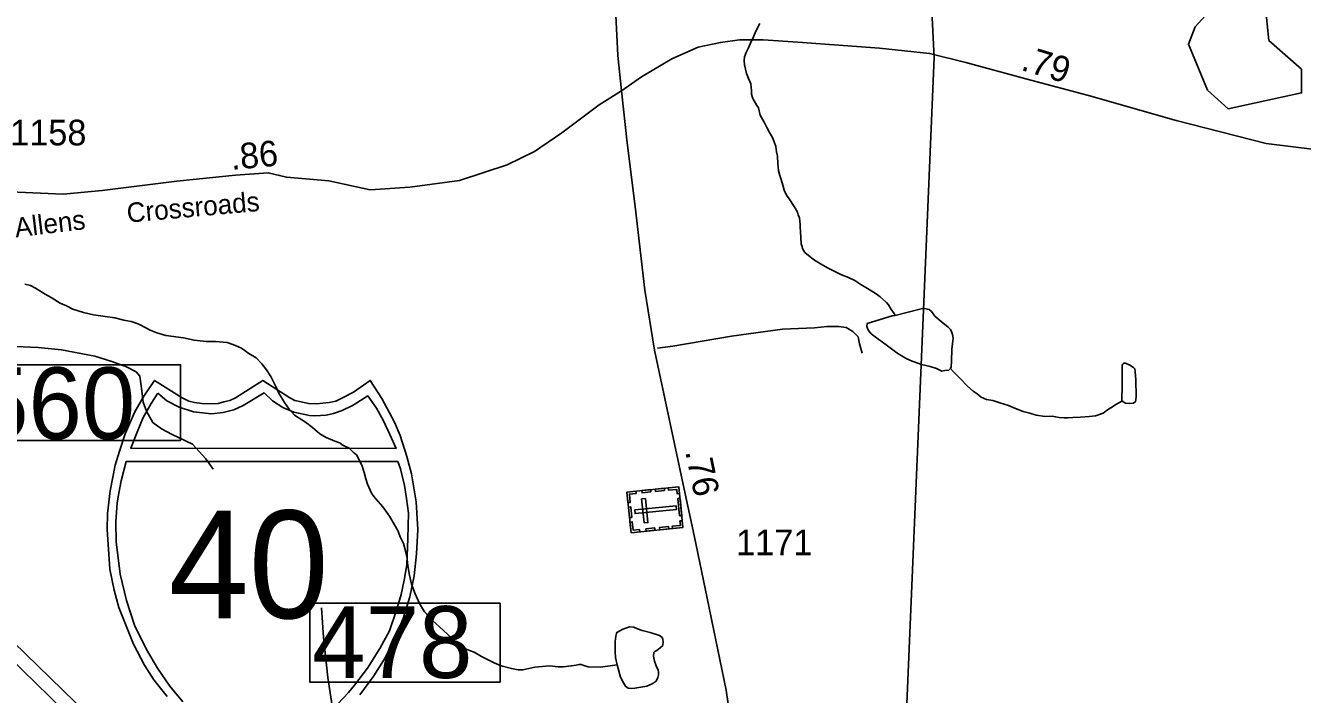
# Model space of a CAD drawing. Extents: x 2082433 to 2279600, y 546599 to 755198.
# Drawn here: x 2146372 to 2152600, y 593623 to 596883 of the extents above; entities that cross this region are included whole.
import ezdxf

# ---------------------------------------------------------------- set-up
doc = ezdxf.new("R2010")
doc.units = 0
for name, color, linetype in [('Exist Boundary Political Fire Districts', 7, 'Continuous'), ('Exist Cultural Cemetery CELL', 7, 'Continuous'), ('Exist Hydrographic Misc Water Feature', 7, 'Continuous'), ('Exist Hydrographic Pond Under 1500 Sq Ft', 7, 'Continuous'), ('Exist Road Non-System Type 51', 7, 'Continuous'), ('Exist Road Primary Interstate Divided Center Attributed', 7, 'Continuous'), ('Exist Road Primary Interstate Shield CELL', 7, 'Continuous'), ('Exist Road Primary Interstate Shield Number Label', 7, 'Continuous'), ('Exist Road Primary Interstate Structure Ovrhead Sign CELL', 7, 'Continuous'), ('Exist Road Secondary Mileage Hundredths English Label', 7, 'Continuous'), ('Exist Road Secondary Structure Standard Bridge Number Label', 7, 'Continuous'), ('Exist Road Secondary Type 51 Attributed', 7, 'Continuous'), ('Exist Road Secondary Type 51 Label', 7, 'Continuous'), ('Exist Road Secondary Type 51 Number Label', 7, 'Continuous')]:
    doc.layers.add(name, color=color, linetype=linetype)

msp = doc.modelspace()

# ---------------------------------------------------------------- linework, layer by layer
at = {"layer": 'Exist Boundary Political Fire Districts'}
msp.add_lwpolyline([(2151346, 601782.1), (2150536.8, 601359.3), (2150575.6, 601269.6), (2150804, 596727.4), (2150538.7, 590463.1), (2150181.1, 589645.7), (2149537.2, 589006.2), (2148987.7, 588267)], dxfattribs=at)
at = {"layer": 'Exist Cultural Cemetery CELL'}
for points in [[(2149325.5, 594411), (2149305.6, 594609.1), (2149558.9, 594634.5), (2149578.9, 594436.5)], [(2149348.7, 594613.5), (2149349.9, 594602.2), (2149317.8, 594599), (2149321.9, 594558.6), (2149310.8, 594557.5), (2149305.6, 594609.1)], [(2149422.6, 594609.4), (2149379.5, 594605.1), (2149378.4, 594616.4), (2149421.4, 594620.8)], [(2149488.2, 594616), (2149445.1, 594611.7), (2149443.9, 594623), (2149487, 594627.3)], [(2149562.3, 594601.6), (2149550.8, 594600.4), (2149548.6, 594622.3), (2149508.4, 594618.3), (2149507.3, 594629.3), (2149558.9, 594634.5)], [(2149318.1, 594484.7), (2149312.9, 594536.2), (2149324.3, 594537.4), (2149329.5, 594485.8)], [(2149343.8, 594522.4), (2149345.6, 594503.8), (2149547.4, 594524.1), (2149545.5, 594542.7)], [(2149389.2, 594458.4), (2149407.7, 594460.3), (2149396, 594577.4), (2149377.4, 594575.5)], [(2149561.7, 594492.5), (2149553.2, 594576.9), (2149564.5, 594578), (2149573, 594493.6)], [(2149368.6, 594415.3), (2149367.5, 594426.6), (2149335.5, 594423.4), (2149331.4, 594463.7), (2149320.3, 594462.6), (2149325.5, 594411)], [(2149575.5, 594469.4), (2149564.1, 594468.2), (2149566.3, 594446.3), (2149526.1, 594442.3), (2149527.2, 594431.2), (2149578.8, 594436.4)], [(2149442.4, 594422.7), (2149399.3, 594418.4), (2149398.2, 594429.7), (2149441.3, 594434)], [(2149509.3, 594429.4), (2149466.2, 594425.1), (2149465.1, 594436.4), (2149508.1, 594440.8)]]:
    msp.add_lwpolyline(points, close=True, dxfattribs=at)
at = {"layer": 'Exist Hydrographic Misc Water Feature'}
for points in [[(2150613.9, 595469.7), (2150609.2, 595479.8), (2150593.4, 595501.6), (2150581.3, 595521.3), (2150571.5, 595533.3), (2150541.1, 595561), (2150521, 595575), (2150487.2, 595596.7), (2150447, 595620.7), (2150416.7, 595640.6), (2150386.7, 595654.5), (2150352.9, 595668.2), (2150322.6, 595682.1), (2150286.3, 595699.7), (2150250.4, 595721.4), (2150216.1, 595743.1), (2150173.9, 595777.1), (2150164, 595792.8), (2150157.9, 595808.8), (2150155.6, 595818.8), (2150154, 595849.1), (2150151.3, 595903), (2150151.3, 595912.7), (2150149.3, 595928.9), (2150147.4, 595945), (2150141.1, 595960.9), (2150137.2, 595972.9), (2150121, 596000.5), (2150096.6, 596038.6), (2150084.3, 596056.3), (2150072.6, 596080.4), (2150066.4, 596104.5), (2150057.8, 596132.5), (2150051.9, 596152.1), (2150045.5, 596176.1), (2150042, 596208.3), (2150039.4, 596246), (2150035.5, 596268.1), (2150031.2, 596293.9), (2150023, 596315.8), (2150015.2, 596338.1), (2150000.8, 596361.7), (2149988.7, 596385.8), (2149974.8, 596411.5), (2149956.1, 596445.6), (2149946.5, 596481.5), (2149939.9, 596493.4), (2149926.2, 596515.4), (2149920, 596527.2), (2149915.7, 596537.2), (2149913.5, 596549.3), (2149913.5, 596567.2), (2149911.6, 596583.2), (2149909.6, 596599.4), (2149899.3, 596625.2), (2149889.3, 596649.1), (2149879, 596691.2), (2149877, 596713), (2149878.8, 596731), (2149886.8, 596751.2), (2149898.5, 596775), (2149908.6, 596797.1), (2149922.5, 596827.4), (2149934, 596855.2), (2149953.9, 596893.6)], [(2149257.7, 593766.7), (2149175.9, 593755.1), (2149116.6, 593756.4), (2149100.6, 593762.1), (2149082.4, 593768), (2149070.5, 593768.2), (2149058.2, 593766), (2149034.2, 593761.9), (2148996.5, 593757.9), (2148970.6, 593757.8), (2148928.6, 593761.3), (2148892.7, 593759.4), (2148856.6, 593755.1), (2148798.6, 593742.9), (2148774.8, 593742.8), (2148742.4, 593748.5), (2148693, 593762.4), (2148658.8, 593776.1), (2148596.4, 593807.9), (2148560.7, 593827.9), (2148524.2, 593841.5), (2148490.2, 593863.7), (2148478.3, 593871.6), (2148452.3, 593897.4), (2148410.2, 593935), (2148357.7, 593982.7), (2148317.6, 594024.8), (2148293.6, 594066.6), (2148273.1, 594112.7), (2148255.2, 594160.4), (2148245, 594204.1), (2148236.6, 594250.4), (2148232.3, 594296), (2148222.4, 594334), (2148216.3, 594358.1), (2148200.3, 594390.1), (2148187.8, 594422), (2148172.2, 594449.9), (2148147.6, 594491.8), (2148115.4, 594537.6), (2148081.5, 594575.5), (2148071.3, 594587.3), (2148059, 594603.3), (2148040.9, 594647.4), (2148032.9, 594673.3), (2148024.5, 594705), (2148014.7, 594734.9), (2147996.4, 594772.9), (2147986.2, 594791.1), (2147970.4, 594802.8), (2147950.3, 594822.9), (2147926.3, 594834.7), (2147914.2, 594840.6), (2147908.3, 594846.7), (2147880.2, 594856.6), (2147838.1, 594874.3), (2147808, 594892.3), (2147772.1, 594924.1), (2147737.7, 594949.5), (2147683.7, 594983.6), (2147657.7, 595013.6), (2147635.3, 595045.3), (2147607.3, 595090.9), (2147593.1, 595123.1), (2147569.1, 595173), (2147548.4, 595204.8), (2147524.6, 595234.8), (2147496.5, 595262.6), (2147462.3, 595284.4), (2147426.2, 595310.1), (2147396.3, 595324), (2147356.5, 595338.1), (2147298.2, 595343.7), (2147254.2, 595343.5), (2147194.3, 595349.2), (2147142.2, 595361.2), (2147056.1, 595372.6), (2147012.2, 595384.5), (2146980, 595398.3), (2146959.9, 595410.2), (2146927.7, 595426), (2146911.7, 595432.1), (2146887.9, 595439.8), (2146851.8, 595447.7), (2146808, 595457.6), (2146760, 595465.2), (2146704, 595473.3), (2146655.8, 595484.6), (2146603.5, 595500.6), (2146571.7, 595516.4), (2146541.8, 595530.3), (2146497.5, 595558), (2146467.4, 595573.9), (2146447.3, 595585.9), (2146421.4, 595603.6), (2146397.4, 595615.8), (2146369.1, 595621.7)], [(2150613.9, 595469.7), (2150600, 595467.4), (2150477.8, 595431.1), (2150475.9, 595416.8), (2150477.8, 595410.8), (2150484.1, 595396.9), (2150496.2, 595380.8), (2150516.1, 595365.2), (2150570.3, 595327.5), (2150622.7, 595287.9), (2150664.8, 595262.1), (2150689.2, 595250.3), (2150719.1, 595238.5), (2150742.9, 595230.4), (2150784.9, 595220.8), (2150815.3, 595210.9), (2150840.9, 595198.9), (2150856.9, 595201), (2150875.2, 595203.1), (2150883, 595211.2)], [(2150883, 595211.2), (2150887.1, 595219.1), (2150888.5, 595245.3), (2150890.5, 595305.4), (2150894.2, 595333.2), (2150896.5, 595359.2), (2150893.8, 595377.1), (2150890.1, 595387.4), (2150884, 595401.3), (2150872.3, 595413.2), (2150837.8, 595440.7), (2150807.7, 595466.7), (2150791.3, 595488.7), (2150779.4, 595498.6), (2150757.5, 595504.4), (2150741.3, 595502.3), (2150613.9, 595469.7)], [(2151723.5, 595052.1), (2151715.5, 595050.1), (2151707.7, 595046), (2151689.6, 595035.7), (2151673.6, 595024), (2151650.1, 595009.7), (2151627.9, 594993.6), (2151606.2, 594985.5), (2151590.2, 594981.4), (2151562.3, 594977.1), (2151518, 594974.9), (2151480.3, 594972.9), (2151456.1, 594970.5), (2151438.2, 594970.4), (2151414.3, 594972.4), (2151396.2, 594976.3), (2151380, 594978.4), (2151346, 594978.2), (2151302.3, 594983.6), (2151270.5, 594993.7), (2151238.1, 595001.4), (2151200, 595016.9), (2151166.1, 595031), (2151123.7, 595044.6), (2151089.7, 595054.7), (2151059.7, 595060.4), (2151033.5, 595072.1), (2151013.6, 595088.1), (2150993.5, 595100.1), (2150967.2, 595125.9), (2150929.3, 595163.7), (2150899, 595195.5), (2150883, 595211.2)], [(2151723.5, 595052.1), (2151725.7, 595048.1), (2151738, 595042.2), (2151755.5, 595040.4), (2151775.8, 595042.2), (2151785.6, 595050.4), (2151787.4, 595058.3), (2151789.7, 595074.6), (2151787.2, 595156.4), (2151784.8, 595196.1), (2151782.5, 595210.3), (2151776.8, 595216.4), (2151758.7, 595228.1), (2151736.6, 595237.9), (2151728.6, 595237.9), (2151724.5, 595232), (2151721, 595228.1), (2151720.8, 595222.1), (2151721, 595132), (2151719.4, 595056), (2151723.5, 595052.1)], [(2149257.7, 593766.7), (2149249.7, 593802.4), (2149247.5, 593830.3), (2149247.5, 593880.6), (2149251, 593906.4), (2149254.8, 593920.4), (2149256.9, 593924.6), (2149262.6, 593928.6), (2149282.5, 593938.5), (2149318.6, 593952.9), (2149338.5, 593950.7), (2149357, 593943.1), (2149380.5, 593935.1), (2149418.5, 593925.3), (2149465.2, 593909.7), (2149476.7, 593899.8), (2149481, 593889.9), (2149482.9, 593879.9), (2149481, 593861.9), (2149467.1, 593849.8), (2149451.5, 593837.5), (2149441, 593831.4), (2149437.5, 593827.5), (2149435.3, 593809.6), (2149439.4, 593785.5), (2149447.8, 593761.5), (2149457.6, 593741.7), (2149459.7, 593731.7), (2149460.1, 593717.8), (2149455.8, 593705.5), (2149448.2, 593687.6), (2149427.9, 593673.6), (2149402.1, 593663.4), (2149344.2, 593653.1), (2149328.7, 593651), (2149312.3, 593653), (2149298.3, 593662.8), (2149288.1, 593678.5), (2149274.1, 593706.6), (2149257.7, 593766.7)]]:
    msp.add_lwpolyline(points, dxfattribs=at)
at = {"layer": 'Exist Hydrographic Pond Under 1500 Sq Ft'}
msp.add_lwpolyline([(2152238.1, 596476.8), (2152596.2, 596554.8), (2152595.1, 596669.6), (2152436.2, 596810.6), (2152409.1, 597086.7), (2152309.3, 597085.5), (2152210.2, 597025.2), (2152077.2, 596877), (2152044.1, 596792.3), (2152137.2, 596567.4), (2152238.1, 596476.8)], dxfattribs=at)
at = {"layer": 'Exist Road Non-System Type 51'}
for points in [[(2149455.2, 595311.1), (2149529.2, 595320.1), (2149816.2, 595369.4), (2150065, 595403), (2150219.7, 595409.8), (2150282.5, 595416.5), (2150338.6, 595416.5), (2150374.4, 595412), (2150408.1, 595391.8), (2150432.7, 595364.9), (2150439.5, 595331.3), (2150452.9, 595286.4)], [(2146324.1, 595317.8), (2146434, 595313.4), (2146548.3, 595302.1), (2146710.9, 595270.8), (2146793.8, 595246.1), (2146865.6, 595219.2), (2146912.7, 595194.5), (2146930.6, 595174.3), (2146939.6, 595102.6), (2146946.3, 595046.5), (2146962, 595003.9), (2146993.4, 594947.9), (2147036, 594916.5), (2147087.5, 594889.6), (2147186.2, 594842.5), (2147252.3, 594770.8), (2147288.2, 594721.4)], [(2147899.8, 593326.4), (2147872.1, 593534.3), (2147847.6, 593705.9), (2147826.3, 593902.1), (2147815.3, 594044.1)]]:
    msp.add_lwpolyline(points, dxfattribs=at)
at = {"layer": 'Exist Road Primary Interstate Divided Center Attributed'}
for points in [[(2147853.5, 592128.8), (2147670.1, 592387.4), (2147553.2, 592548.5), (2147503.6, 592612.6), (2147413.6, 592727.5), (2147200.8, 592982), (2147070.5, 593125.7), (2146994.4, 593207.2), (2146942.2, 593261.1), (2146864.5, 593341), (2146781.4, 593423.1), (2146672.9, 593528.6), (2146314.1, 593877.9), (2145880.3, 594304.8), (2145612.9, 594599.2), (2145461.9, 594779.4), (2145330.2, 594947.1), (2144923.1, 595499.3), (2144582.8, 595963.2), (2144417.1, 596189.1), (2144325.4, 596314.8)], [(2144556.1, 595882.9), (2144841.3, 595489.7), (2145095.3, 595144.5), (2145190.3, 595016.3), (2145273.9, 594906.1), (2145385.1, 594764.3), (2145497.9, 594627.6), (2145607.9, 594498.7), (2145708.4, 594388.4), (2145821.9, 594267.7), (2145963.1, 594124.3), (2146221.2, 593872.4), (2146622.1, 593482.1), (2146826.9, 593279.6), (2146938.2, 593164.9), (2147149.4, 592935.8), (2147306.8, 592750), (2147380.3, 592658.9), (2147405.3, 592626.9), (2147451.1, 592568), (2147527.4, 592468.5), (2147682.2, 592251.3), (2147780.3, 592112.2)]]:
    msp.add_lwpolyline(points, dxfattribs=at)
at = {"layer": 'Exist Road Primary Interstate Shield CELL'}
for points in [[(2148002.5, 593620.2), (2148071.5, 593713.3), (2148126.3, 593800.4), (2148174.5, 593899.8), (2148214.8, 593992.6), (2148246.8, 594098.5), (2148268, 594201.3), (2148278.7, 594308.3), (2148285.8, 594427.1), (2148277.8, 594560.7), (2148254.5, 594697.4), (2148232.7, 594782.4), (2148199.6, 594884.2), (2148172.7, 594949.3), (2148110.1, 595064.6), (2148053.9, 595153.4), (2147972.2, 595095.9), (2147918.9, 595067.6), (2147886.4, 595052.9), (2147852.9, 595046.4), (2147791.4, 595039), (2147752.8, 595040.7), (2147716.9, 595048.8), (2147686.6, 595055.4), (2147661.8, 595067.6), (2147529.2, 595153.4), (2147396.3, 595067.6), (2147368.5, 595054.8), (2147339.9, 595048.8), (2147312.5, 595041.2), (2147267.1, 595039), (2147232.4, 595040), (2147196.8, 595046.4), (2147168.6, 595052.3), (2147137.1, 595067.6), (2147001.7, 595153.4), (2146948.6, 595076.2), (2146905.2, 595000), (2146859.1, 594892.2), (2146830.5, 594808.7), (2146810, 594740.1), (2146785, 594614.3), (2146772, 594504.6), (2146769.8, 594427.1), (2146784, 594233.5), (2146805.1, 594130.4), (2146826.8, 594047.1), (2146898.4, 593867), (2146952.3, 593766.1), (2146998.5, 593693.6), (2147063.2, 593612.1)], [(2147139.8, 593587.4), (2147075.4, 593662.7), (2147015.3, 593750.9), (2146961.7, 593841.2), (2146904.4, 593960.2), (2146864.1, 594079.9), (2146834.7, 594209.1), (2146814.9, 594367), (2146812.7, 594463.2), (2146818.6, 594555.8), (2146827.4, 594604.2), (2146839.1, 594664.4), (2146862.7, 594757.4), (2148187.7, 594758), (2148201.6, 594721.5), (2148220.6, 594640.3), (2148230.6, 594577.8), (2148240.9, 594505.8), (2148237.3, 594382.4), (2148231.4, 594254.7), (2148219.6, 594179), (2148203.9, 594110.2), (2148182.5, 594033.8), (2148147.9, 593932.4), (2148100.1, 593846.4), (2148040.5, 593750.9), (2147976.1, 593667.3), (2147948.1, 593632.6), (2147894.9, 593576.6)]]:
    msp.add_lwpolyline(points, dxfattribs=at)
msp.add_lwpolyline([(2147017.9, 595091.1), (2146984.9, 595040.4), (2146946.8, 594971.9), (2146916.4, 594900.8), (2146885.4, 594822.3), (2148180, 594821.9), (2148149.9, 594889.2), (2148117.6, 594956.7), (2148083.9, 595018.4), (2148042.7, 595078.1), (2147970.1, 595032.4), (2147917.3, 595007.4), (2147874.7, 594992.7), (2147838.7, 594984.6), (2147782.9, 594980.2), (2147758, 594981.7), (2147680.2, 594999.3), (2147627.5, 595020.8), (2147577.4, 595054.3), (2147536.9, 595092.5), (2147434.3, 595030.4), (2147388.8, 595010.4), (2147336.5, 594997), (2147279.2, 594989.8), (2147190.9, 594999.4), (2147121.7, 595023.2), (2147062.1, 595054.3)], close=True, dxfattribs=at)
at = {"layer": 'Exist Road Primary Interstate Structure Ovrhead Sign CELL'}
msp.add_lwpolyline([(2145830.5, 595229.5), (2147128.4, 595229.5), (2147128.4, 594860.9), (2145830.5, 594860.9)], close=True, dxfattribs=at)
at = {"layer": 'Exist Road Secondary Structure Standard Bridge Number Label'}
msp.add_lwpolyline([(2147758.4, 594067.1), (2148687.3, 594067.1), (2148687.3, 593683), (2147758.4, 593683)], close=True, dxfattribs=at)
at = {"layer": 'Exist Road Secondary Type 51 Attributed'}
for points in [[(2148906, 599925.4), (2148887.5, 599804.5), (2148860.5, 599612.7), (2148851.7, 599519.5), (2148850.1, 599460.2), (2148851.7, 599380.1), (2148855.1, 599325.5), (2148862.1, 599280.8), (2148880.6, 599188.4), (2148893.7, 599129.1), (2148928.3, 598976.6), (2148989.1, 598707.8), (2149053.5, 598419.8), (2149093.9, 598236.5), (2149127.8, 598085.5), (2149187.8, 597810.6), (2149202.9, 597688.9), (2149213.6, 597581.1), (2149220.6, 597432.5), (2149250.6, 596965.8), (2149261.4, 596737.8), (2149278.3, 596565.3)], [(2153348, 596200.9), (2153025.4, 596242.2), (2152661.4, 596278.4), (2152423.2, 596308.1), (2151985, 596420.3), (2151557.1, 596541.7), (2151250.6, 596623), (2150958.9, 596703), (2150781.4, 596746.9), (2150537.5, 596772.7), (2150139.3, 596802.4), (2149969.5, 596812.7), (2149854.7, 596812.7), (2149761.7, 596801.1), (2149653.3, 596777.9), (2149524.6, 596720.7), (2149376.3, 596633), (2149278.3, 596565.3)], [(2149278.3, 596565.3), (2149170.7, 596496.6), (2148988.8, 596360.4), (2148854.2, 596268.5), (2148722, 596203.5), (2148488.5, 596128.1), (2148246.7, 596095.8), (2148053.6, 596082.8), (2147851.5, 596125.8), (2147645, 596143.3), (2147556.1, 596165.3), (2147397, 596154.1), (2147110, 596125), (2146746.8, 596078.3), (2146555.7, 596060.4), (2146334.2, 596071.2), (2145994.5, 596113.8), (2145872.3, 596109.3), (2145718.2, 596094.3), (2145312.1, 596056.4), (2144796.1, 595997.2)], [(2149278.3, 596565.3), (2149306.8, 596311.1), (2149346.1, 596000.8), (2149393.1, 595593.4), (2149439.3, 595300), (2149490.9, 595065.1), (2149584.1, 594623), (2149633.4, 594397.3), (2149697.3, 594092.4), (2149789.3, 593643.4), (2149842.1, 593289.9), (2149879.4, 592987.2), (2149907.9, 592749.3), (2149922.6, 592618.3)]]:
    msp.add_lwpolyline(points, dxfattribs=at)

# ---------------------------------------------------------------- texts
at = {"layer": 'Exist Road Primary Interstate Shield Number Label'}
msp.add_text('40', height=525, dxfattribs=at).set_placement((2147070.5, 593994))
at = {"layer": 'Exist Road Primary Interstate Structure Ovrhead Sign CELL'}
msp.add_text('S560', height=350, dxfattribs=at).set_placement((2145814.5, 594867))
at = {"layer": 'Exist Road Secondary Mileage Hundredths English Label'}
for s, rotation, p in [('.79', 343.19526, (2151222.6, 596667.5)), ('.86', 5.20888, (2147377.1, 596179.3)), ('.76', 281.77358, (2149589.1, 594806.8))]:
    msp.add_text(s, height=125, rotation=rotation, dxfattribs=at).set_placement(p)
at = {"layer": 'Exist Road Secondary Structure Standard Bridge Number Label'}
msp.add_text('478', height=350, rotation=360, dxfattribs=at).set_placement((2147770.9, 593702.8))
at = {"layer": 'Exist Road Secondary Type 51 Label'}
for s, rotation, p in [('Crossroads', 5.08884, (2146870.2, 595922.1)), ('Allens', 6.88648, (2146324.8, 595849.8))]:
    msp.add_text(s, height=95, rotation=rotation, dxfattribs=at).set_placement(p)
at = {"layer": 'Exist Road Secondary Type 51 Number Label'}
for s, p in [('1158', (2146297.5, 596298.9)), ('1171', (2149838.2, 594301.3))]:
    msp.add_text(s, height=125, dxfattribs=at).set_placement(p)

doc.saveas('drawing.dxf')
